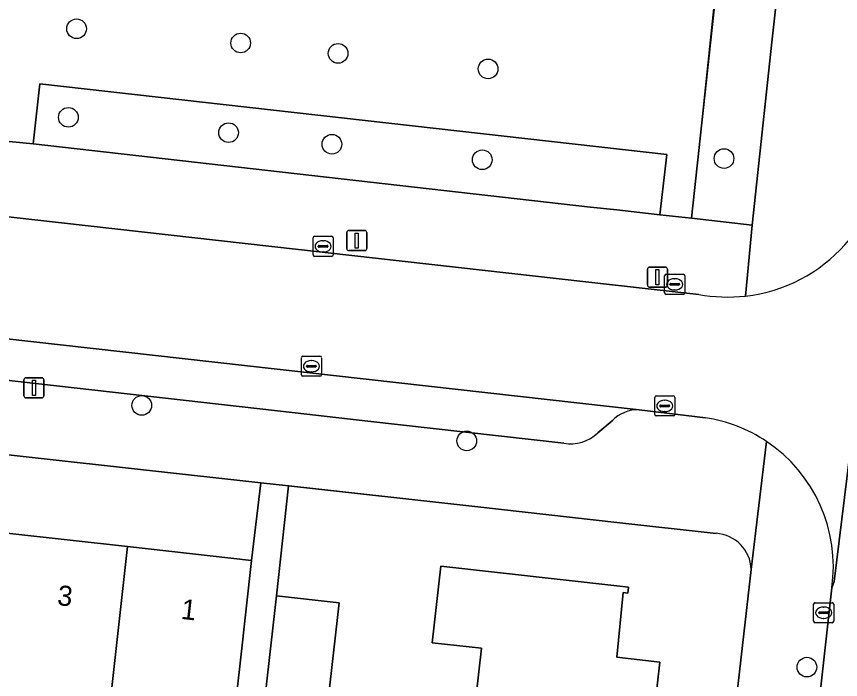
# Model space of a CAD drawing. Extents: x 162082 to 163401, y 388089 to 388636.
# Drawn here: x 162970.14 to 163011.13, y 388429.97 to 388462.96 of the extents above; entities that cross this region are included whole.
import ezdxf

# ---------------------------------------------------------------- set-up
doc = ezdxf.new("R2010")
doc.units = 0
for name, color, linetype in [('IMGEO_Boom', 7, 'Continuous'), ('IMGEO_Erf', 7, 'Continuous'), ('IMGEO_Fietspad_open', 7, 'Continuous'), ('IMGEO_Groenvoorziening', 7, 'Continuous'), ('IMGEO_Hek', 7, 'Continuous'), ('IMGEO_Kolk', 7, 'Continuous'), ('IMGEO_Lichtmast', 7, 'Continuous'), ('IMGEO_Muur', 7, 'Continuous'), ('IMGEO_Pand', 7, 'Continuous'), ('IMGEO_Pand_nummerreeks', 7, 'Continuous'), ('IMGEO_Parkeervlak_open', 7, 'Continuous'), ('IMGEO_Rijbaan_lokaal_open', 7, 'Continuous'), ('IMGEO_Voetpad_open', 7, 'Continuous')]:
    doc.layers.add(name, color=color, linetype=linetype)

msp = doc.modelspace()

# ---------------------------------------------------------------- linework, layer by layer
at = {"layer": 'IMGEO_Boom'}
for centre in [(162973.126, 388462.349), (162981.289, 388461.64), (162986.135, 388461.125), (162993.598, 388460.352), (162972.718, 388457.942), (162980.688, 388457.18), (162985.828, 388456.604), (162993.303, 388455.831), (163005.334, 388455.892), (162976.367, 388443.609), (162992.537, 388441.842), (163009.456, 388430.584)]:
    msp.add_circle(centre, 0.489, dxfattribs=at)
at = {"layer": 'IMGEO_Erf'}
for points in [[(162939.561, 388440.622), (162945.579, 388439.949), (162951.595, 388439.276), (162957.613, 388438.603), (162963.631, 388437.93), (162969.649, 388437.257), (162975.666, 388436.584), (162981.833, 388435.894), (162982.293, 388439.752), (162901.761, 388448.679)], [(163004.937, 388437.243), (163000, 388437.79), (162993.085, 388438.557), (162983.671, 388439.6), (162983.066, 388434.14), (162986.181, 388433.792), (162985.363, 388426.477)], [(162992.604, 388425.645), (162993.262, 388431.528), (162990.821, 388431.801), (162991.247, 388435.615), (163000, 388434.636), (163000.585, 388434.571), (163000.551, 388434.274), (163000.319, 388434.3), (163000, 388431.073), (163002.133, 388430.834), (163001.442, 388424.656)], [(163001.422, 388389.339), (163006.689, 388435.451)]]:
    msp.add_lwpolyline(points, dxfattribs=at)
msp.add_arc((163004.815, 388435.372), 1.875, 2.4218, 86.2849, dxfattribs=at)
at = {"layer": 'IMGEO_Fietspad_open'}
msp.add_lwpolyline([(163016.205, 388431.805), (163016.24, 388432.122), (163016.909, 388438.131), (163017.167, 388440.446), (163022.171, 388484.155), (163022.331, 388485.538), (163022.401, 388486.015), (163022.5, 388486.487), (163016.583, 388486.977), (163013.341, 388456.791), (163013.489, 388456.562), (163010.809, 388434.841), (163010.697, 388434.531), (163006.686, 388398.356), (163006.056, 388392.971), (163012.127, 388392.302)], close=True, dxfattribs=at)
at = {"layer": 'IMGEO_Groenvoorziening'}
for points in [[(163010.117, 388483.387), (163007.046, 388483.639), (163007.019, 388483.39), (163003.718, 388452.92), (163006.728, 388452.585), (163007.709, 388461.677)], [(163002.482, 388456.095), (162971.294, 388459.612), (162970.969, 388456.63), (162998.686, 388453.481), (163000, 388453.336), (163002.145, 388453.098)]]:
    msp.add_lwpolyline(points, close=True, dxfattribs=at)
at = {"layer": 'IMGEO_Hek'}
for points in [[(163006.984, 388484.092), (163003.718, 388452.92)], [(162971.294, 388459.612), (163002.482, 388456.095)]]:
    msp.add_lwpolyline(points, dxfattribs=at)
at = {"layer": 'IMGEO_Kolk'}
for p, q in [((162984.888, 388451.098), (162984.888, 388451.95)), ((162984.963, 388452.024), (162985.815, 388452.024)), ((162985.376, 388451.804), (162985.401, 388451.804)), ((162985.889, 388451.95), (162985.889, 388451.098)), ((162985.147, 388451.518), (162985.147, 388451.53)), ((162985.585, 388451.481), (162985.187, 388451.481)), ((162985.19, 388451.567), (162985.588, 388451.567)), ((162985.631, 388451.53), (162985.631, 388451.518)), ((162985.815, 388451.024), (162984.963, 388451.024)), ((162985.399, 388451.244), (162985.374, 388451.244)), ((163002.455, 388450.134), (163003.307, 388450.134)), ((163002.38, 388449.208), (163002.38, 388450.06)), ((163002.868, 388449.914), (163002.893, 388449.914)), ((163003.381, 388450.06), (163003.381, 388449.208)), ((163002.639, 388449.628), (163002.639, 388449.64)), ((163003.077, 388449.591), (163002.679, 388449.591)), ((163002.682, 388449.677), (163003.08, 388449.677)), ((163002.891, 388449.354), (163002.866, 388449.354)), ((163003.123, 388449.64), (163003.123, 388449.628)), ((163003.307, 388449.134), (163002.455, 388449.134)), ((162984.382, 388446.058), (162985.234, 388446.058)), ((162984.307, 388445.132), (162984.307, 388445.984)), ((162984.795, 388445.838), (162984.82, 388445.838)), ((162985.308, 388445.984), (162985.308, 388445.132)), ((162984.566, 388445.552), (162984.566, 388445.564)), ((162985.004, 388445.515), (162984.606, 388445.515)), ((162984.609, 388445.601), (162985.007, 388445.601)), ((162984.818, 388445.278), (162984.793, 388445.278)), ((162985.05, 388445.564), (162985.05, 388445.552)), ((162985.234, 388445.058), (162984.382, 388445.058)), ((163001.884, 388443.157), (163001.884, 388444.009)), ((163001.959, 388444.083), (163002.811, 388444.083)), ((163002.885, 388444.009), (163002.885, 388443.157)), ((163002.143, 388443.577), (163002.143, 388443.589)), ((163002.186, 388443.626), (163002.584, 388443.626)), ((163002.372, 388443.863), (163002.397, 388443.863)), ((163002.627, 388443.589), (163002.627, 388443.577)), ((163002.581, 388443.54), (163002.183, 388443.54)), ((163002.395, 388443.303), (163002.37, 388443.303)), ((163002.811, 388443.083), (163001.959, 388443.083)), ((163009.792, 388432.867), (163009.792, 388433.719)), ((163009.867, 388433.793), (163010.719, 388433.793)), ((163010.793, 388433.719), (163010.793, 388432.867)), ((163010.094, 388433.336), (163010.492, 388433.336)), ((163010.28, 388433.573), (163010.305, 388433.573)), ((163010.051, 388433.287), (163010.051, 388433.299)), ((163010.489, 388433.25), (163010.091, 388433.25)), ((163010.303, 388433.013), (163010.278, 388433.013)), ((163010.535, 388433.299), (163010.535, 388433.287)), ((163010.719, 388432.793), (163009.867, 388432.793))]:
    msp.add_line(p, q, dxfattribs=at)
for points in [[(162984.888, 388451.098), (162984.888, 388451.95)], [(162984.963, 388452.024), (162985.815, 388452.024)], [(162985.889, 388451.95), (162985.889, 388451.098)], [(162985.815, 388451.024), (162984.963, 388451.024)], [(163002.455, 388450.134), (163003.307, 388450.134)], [(163002.38, 388449.208), (163002.38, 388450.06)], [(163003.381, 388450.06), (163003.381, 388449.208)], [(163003.307, 388449.134), (163002.455, 388449.134)], [(162984.382, 388446.058), (162985.234, 388446.058)], [(162984.307, 388445.132), (162984.307, 388445.984)], [(162985.308, 388445.984), (162985.308, 388445.132)], [(162985.234, 388445.058), (162984.382, 388445.058)], [(163001.884, 388443.157), (163001.884, 388444.009)], [(163001.959, 388444.083), (163002.811, 388444.083)], [(163002.885, 388444.009), (163002.885, 388443.157)], [(163002.811, 388443.083), (163001.959, 388443.083)], [(163009.792, 388432.867), (163009.792, 388433.719)], [(163009.867, 388433.793), (163010.719, 388433.793)], [(163010.793, 388433.719), (163010.793, 388432.867)], [(163010.719, 388432.793), (163009.867, 388432.793)]]:
    msp.add_lwpolyline(points, dxfattribs=at)
for centre, radius, start, end in [((162984.965, 388451.948), 0.0765, 91.552, 178.448), ((162984.965, 388451.948), 0.0765, 91.552, 178.448), ((162985.813, 388451.948), 0.0765, 1.552, 88.448), ((162985.813, 388451.948), 0.0765, 1.552, 88.448), ((162985.187, 388451.527), 0.0403, 85.8775, 175.7526), ((162985.184, 388451.517), 0.0366, 178.938, 274.7102), ((162985.588, 388451.524), 0.043, 264.8664, 352.4533), ((162985.592, 388451.529), 0.0386, 1.7309, 96.639), ((162984.965, 388451.1), 0.0765, 181.552, 268.448), ((162984.965, 388451.1), 0.0765, 181.552, 268.448), ((162985.813, 388451.1), 0.0765, 271.552, 358.448), ((162985.813, 388451.1), 0.0765, 271.552, 358.448), ((163002.457, 388450.058), 0.0765, 91.552, 178.448), ((163002.457, 388450.058), 0.0765, 91.552, 178.448), ((163003.305, 388450.058), 0.0765, 1.552, 88.448), ((163003.305, 388450.058), 0.0765, 1.552, 88.448), ((163002.679, 388449.637), 0.0403, 85.8775, 175.7526), ((163002.676, 388449.627), 0.0366, 178.938, 274.7102), ((163003.08, 388449.634), 0.043, 264.8664, 352.4533), ((163003.084, 388449.639), 0.0386, 1.7309, 96.639), ((163002.457, 388449.21), 0.0765, 181.552, 268.448), ((163002.457, 388449.21), 0.0765, 181.552, 268.448), ((163003.305, 388449.21), 0.0765, 271.552, 358.448), ((163003.305, 388449.21), 0.0765, 271.552, 358.448), ((162984.384, 388445.982), 0.0765, 91.552, 178.448), ((162984.384, 388445.982), 0.0765, 91.552, 178.448), ((162985.232, 388445.982), 0.0765, 1.552, 88.448), ((162985.232, 388445.982), 0.0765, 1.552, 88.448), ((162984.606, 388445.561), 0.0403, 85.8775, 175.7526), ((162984.603, 388445.551), 0.0366, 178.938, 274.7102), ((162985.007, 388445.558), 0.043, 264.8664, 352.4533), ((162985.011, 388445.563), 0.0386, 1.7309, 96.639), ((162984.384, 388445.134), 0.0765, 181.552, 268.448), ((162984.384, 388445.134), 0.0765, 181.552, 268.448), ((162985.232, 388445.134), 0.0765, 271.552, 358.448), ((162985.232, 388445.134), 0.0765, 271.552, 358.448), ((163001.961, 388444.007), 0.0765, 91.552, 178.448), ((163001.961, 388444.007), 0.0765, 91.552, 178.448), ((163002.809, 388444.007), 0.0765, 1.552, 88.448), ((163002.809, 388444.007), 0.0765, 1.552, 88.448), ((163002.183, 388443.586), 0.0403, 85.8775, 175.7526), ((163002.18, 388443.576), 0.0366, 178.938, 274.7102), ((163002.584, 388443.583), 0.043, 264.8664, 352.4533), ((163002.588, 388443.588), 0.0386, 1.7309, 96.639), ((163001.961, 388443.159), 0.0765, 181.552, 268.448), ((163001.961, 388443.159), 0.0765, 181.552, 268.448), ((163002.809, 388443.159), 0.0765, 271.552, 358.448), ((163002.809, 388443.159), 0.0765, 271.552, 358.448), ((163009.869, 388433.717), 0.0765, 91.552, 178.448), ((163009.869, 388433.717), 0.0765, 91.552, 178.448), ((163010.717, 388433.717), 0.0765, 1.552, 88.448), ((163010.717, 388433.717), 0.0765, 1.552, 88.448), ((163010.091, 388433.296), 0.0403, 85.8775, 175.7526), ((163010.496, 388433.298), 0.0386, 1.7309, 96.639), ((163010.088, 388433.286), 0.0366, 178.938, 274.7102), ((163010.492, 388433.293), 0.043, 264.8664, 352.4533), ((163009.869, 388432.869), 0.0765, 181.552, 268.448), ((163009.869, 388432.869), 0.0765, 181.552, 268.448), ((163010.717, 388432.869), 0.0765, 271.552, 358.448), ((163010.717, 388432.869), 0.0765, 271.552, 358.448)]:
    msp.add_arc(centre, radius, start, end, dxfattribs=at)
for centre, major_axis, ratio, start_param, end_param in [((162985.375, 388451.524), (-0.387, 0.002), 0.722429, 4.712389, 7.853982), ((162985.4, 388451.524), (-0.39, 0.002), 0.717154, 1.570796, 4.712389), ((163002.867, 388449.634), (-0.387, 0.002), 0.722429, 4.712389, 7.853982), ((163002.892, 388449.634), (-0.39, 0.002), 0.717154, 1.570796, 4.712389), ((162984.794, 388445.558), (-0.387, 0.002), 0.722429, 4.712389, 7.853982), ((162984.819, 388445.558), (-0.39, 0.002), 0.717154, 1.570796, 4.712389), ((163002.371, 388443.583), (-0.387, 0.002), 0.722429, 4.712389, 7.853982), ((163002.396, 388443.583), (-0.39, 0.002), 0.717154, 1.570796, 4.712389), ((163010.279, 388433.293), (-0.387, 0.002), 0.722429, 4.712389, 7.853982), ((163010.304, 388433.293), (-0.39, 0.002), 0.717154, 1.570796, 4.712389)]:
    msp.add_ellipse(centre, major_axis=major_axis, ratio=ratio, start_param=start_param, end_param=end_param, dxfattribs=at)
at = {"layer": 'IMGEO_Lichtmast'}
for p, q in [((162986.569, 388451.412), (162986.569, 388452.212)), ((162986.569, 388452.212), (162986.569, 388451.412)), ((162986.669, 388452.312), (162987.459, 388452.312)), ((162987.459, 388452.312), (162986.669, 388452.312)), ((162987.559, 388452.212), (162987.559, 388451.412)), ((162987.559, 388451.412), (162987.559, 388452.212)), ((162987.459, 388451.312), (162986.669, 388451.312)), ((162986.669, 388451.312), (162987.459, 388451.312)), ((163001.524, 388449.59), (163001.524, 388450.39)), ((163001.524, 388450.39), (163001.524, 388449.59)), ((163001.624, 388450.49), (163002.414, 388450.49)), ((163002.414, 388450.49), (163001.624, 388450.49)), ((163002.514, 388450.39), (163002.514, 388449.59)), ((163002.514, 388449.59), (163002.514, 388450.39)), ((163002.414, 388449.49), (163001.624, 388449.49)), ((163001.624, 388449.49), (163002.414, 388449.49)), ((162970.509, 388444.084), (162970.509, 388444.884)), ((162970.509, 388444.884), (162970.509, 388444.084)), ((162970.609, 388444.984), (162971.399, 388444.984)), ((162971.399, 388444.984), (162970.609, 388444.984)), ((162971.499, 388444.884), (162971.499, 388444.084)), ((162971.499, 388444.084), (162971.499, 388444.884)), ((162971.399, 388443.984), (162970.609, 388443.984)), ((162970.609, 388443.984), (162971.399, 388443.984))]:
    msp.add_line(p, q, dxfattribs=at)
for points in [[(162986.989, 388452.187), (162987.139, 388452.187), (162987.139, 388451.437), (162986.989, 388451.437), (162986.989, 388452.187)], [(163001.944, 388450.365), (163002.094, 388450.365), (163002.094, 388449.615), (163001.944, 388449.615), (163001.944, 388450.365)], [(162970.929, 388444.859), (162971.079, 388444.859), (162971.079, 388444.109), (162970.929, 388444.109), (162970.929, 388444.859)]]:
    msp.add_lwpolyline(points, dxfattribs=at)
for centre, start, end in [((162986.669, 388452.212), 90, 180), ((162986.669, 388452.212), 90, 180), ((162987.459, 388452.212), 0, 90), ((162987.459, 388452.212), 360, 90), ((162986.669, 388451.412), 180, 270), ((162986.669, 388451.412), 180, 270), ((162987.459, 388451.412), 270, 0), ((162987.459, 388451.412), 270, 0), ((163001.624, 388450.39), 90, 180), ((163001.624, 388450.39), 90, 180), ((163002.414, 388450.39), 0, 90), ((163002.414, 388450.39), 360, 90), ((163001.624, 388449.59), 180, 270), ((163001.624, 388449.59), 180, 270), ((163002.414, 388449.59), 270, 0), ((163002.414, 388449.59), 270, 0), ((162970.609, 388444.884), 90, 180), ((162970.609, 388444.884), 90, 180), ((162971.399, 388444.884), 0, 90), ((162971.399, 388444.884), 360, 90), ((162970.609, 388444.084), 180, 270), ((162970.609, 388444.084), 180, 270), ((162971.399, 388444.084), 270, 0), ((162971.399, 388444.084), 270, 0)]:
    msp.add_arc(centre, 0.1, start, end, dxfattribs=at)
at = {"layer": 'IMGEO_Muur'}
msp.add_lwpolyline([(162993.085, 388438.557), (162983.677, 388439.599)], dxfattribs=at)
at = {"layer": 'IMGEO_Pand'}
for points in [[(162969.649, 388437.257), (162968.764, 388429.345), (162974.781, 388428.672), (162975.666, 388436.584)], [(162975.666, 388436.584), (162974.781, 388428.672), (162980.948, 388427.982), (162981.277, 388430.925), (162981.833, 388435.894)], [(162992.604, 388425.645), (163000, 388424.817), (163001.442, 388424.656), (163002.133, 388430.834), (163000, 388431.073), (163000.319, 388434.3), (163000.551, 388434.274), (163000.585, 388434.571), (163000, 388434.636), (162991.247, 388435.615), (162990.821, 388431.801), (162993.262, 388431.528)], [(162986.181, 388433.792), (162983.066, 388434.14), (162982.248, 388426.826), (162982.334, 388426.816), (162985.363, 388426.477)]]:
    msp.add_lwpolyline(points, close=True, dxfattribs=at)
at = {"layer": 'IMGEO_Parkeervlak_open'}
for points in [[(163001.108, 388443.395), (162904.56, 388454.238)], [(162907.902, 388451.85), (162984.007, 388443.238), (162987.61, 388442.83), (162997.358, 388441.727)], [(162999.058, 388442.242), (162999.762, 388442.837)]]:
    msp.add_lwpolyline(points, dxfattribs=at)
for centre, radius, start, end in [((163001.062, 388441.603), 1.793, 88.5415, 136.4925), ((162997.698, 388443.667), 1.969, 260.0458, 313.6616)]:
    msp.add_arc(centre, radius, start, end, dxfattribs=at)
at = {"layer": 'IMGEO_Rijbaan_lokaal_open'}
for points in [[(163004.074, 388449.133), (162999.793, 388449.616), (162967.209, 388453.279), (162947.378, 388455.541), (162943.878, 388455.932), (162942.976, 388456.033), (162937.278, 388456.67), (162936.199, 388456.79), (162886.097, 388462.347)], [(162858.177, 388459.371), (162896.45, 388455.19), (162897.162, 388455.171), (162902.498, 388454.542), (162904.56, 388454.238), (163001.108, 388443.395), (163004.41, 388442.998)], [(163010.697, 388434.531), (163010.809, 388434.841), (163013.489, 388456.562), (163013.341, 388456.791)]]:
    msp.add_lwpolyline(points, dxfattribs=at)
for centre, radius, start, end in [((163005.52, 388456.82), 7.821, 276.4241, 359.7873), ((163005.518, 388456.831), 7.832, 259.3759, 276.4294), ((163003.274, 388435.583), 7.502, 56.1919, 81.2889), ((163003.275, 388435.588), 7.497, 351.8955, 56.1768)]:
    msp.add_arc(centre, radius, start, end, dxfattribs=at)
at = {"layer": 'IMGEO_Voetpad_open'}
msp.add_lwpolyline([(163007.019, 388483.39), (162976.987, 388486.526), (162977.587, 388491.834), (163007.569, 388488.405), (163007.046, 388483.639), (163010.117, 388483.387), (163012.52, 388505.684), (163000, 388507.065), (162976.669, 388509.646), (162973.287, 388510.017), (162972.195, 388500), (162967.668, 388458.452), (162967.535, 388456.949), (162970.969, 388456.63), (162971.294, 388459.612), (163002.482, 388456.095), (163002.145, 388453.098), (163003.718, 388452.92)], close=True, dxfattribs=at)
for points in [[(163031.637, 388498.413), (163034.123, 388498.146), (163034.174, 388498.595), (163034.318, 388499.849), (163033.128, 388500), (163033.514, 388503.369), (163012.52, 388505.684), (163010.117, 388483.387), (163007.709, 388461.677), (163006.728, 388452.585), (163006.395, 388449.048)], [(162752.882, 388468.518), (162754.811, 388468.287), (162754.989, 388468.267), (162826.615, 388460.114), (162828.6, 388459.865), (162833.556, 388459.243), (162844.876, 388457.992), (162852.448, 388457.156), (162855.651, 388456.802), (162855.557, 388455.848), (162855.334, 388453.895), (162856.837, 388453.728), (162896.732, 388449.301), (162901.761, 388448.679), (162982.293, 388439.752), (162983.671, 388439.6), (162993.085, 388438.557), (163000, 388437.79), (163004.937, 388437.243)], [(163006.728, 388452.585), (163003.718, 388452.92), (163002.145, 388453.098), (163000, 388453.336), (162998.686, 388453.481), (162970.969, 388456.63), (162967.535, 388456.949), (162967.209, 388453.279), (162999.793, 388449.616), (163004.074, 388449.133)], [(163006.395, 388449.048), (163006.728, 388452.585)], [(162997.358, 388441.727), (162987.61, 388442.83), (162984.007, 388443.238), (162907.902, 388451.85)], [(163004.41, 388442.998), (163001.108, 388443.395)], [(162999.762, 388442.837), (162999.058, 388442.242)], [(163007.448, 388441.816), (163006.689, 388435.451), (163001.422, 388389.339)], [(163006.689, 388435.451), (163007.448, 388441.816)], [(162982.248, 388426.826), (162983.066, 388434.14), (162983.671, 388439.6), (162982.293, 388439.752), (162981.833, 388435.894), (162981.277, 388430.925), (162980.948, 388427.982)], [(163005.941, 388391.837), (163006.056, 388392.971), (163006.686, 388398.356), (163010.697, 388434.531)]]:
    msp.add_lwpolyline(points, dxfattribs=at)
for centre, radius, start, end in [((163005.52, 388456.82), 7.821, 276.4241, 359.7873), ((163005.518, 388456.831), 7.832, 259.3759, 276.4294), ((163001.062, 388441.603), 1.793, 88.5415, 136.4925), ((163003.274, 388435.583), 7.502, 56.1919, 81.2889), ((162997.698, 388443.667), 1.969, 260.0458, 313.6616), ((163003.275, 388435.588), 7.497, 351.8955, 56.1768), ((163004.815, 388435.372), 1.875, 2.4218, 86.2849)]:
    msp.add_arc(centre, radius, start, end, dxfattribs=at)

# ---------------------------------------------------------------- texts
at = {"layer": 'IMGEO_Pand_nummerreeks'}
for s, p in [('3', (162972.131, 388433.679)), ('1', (162978.287, 388432.99))]:
    msp.add_text(s, height=1, rotation=353.6186, dxfattribs=at).set_placement(p)

doc.saveas('drawing.dxf')
